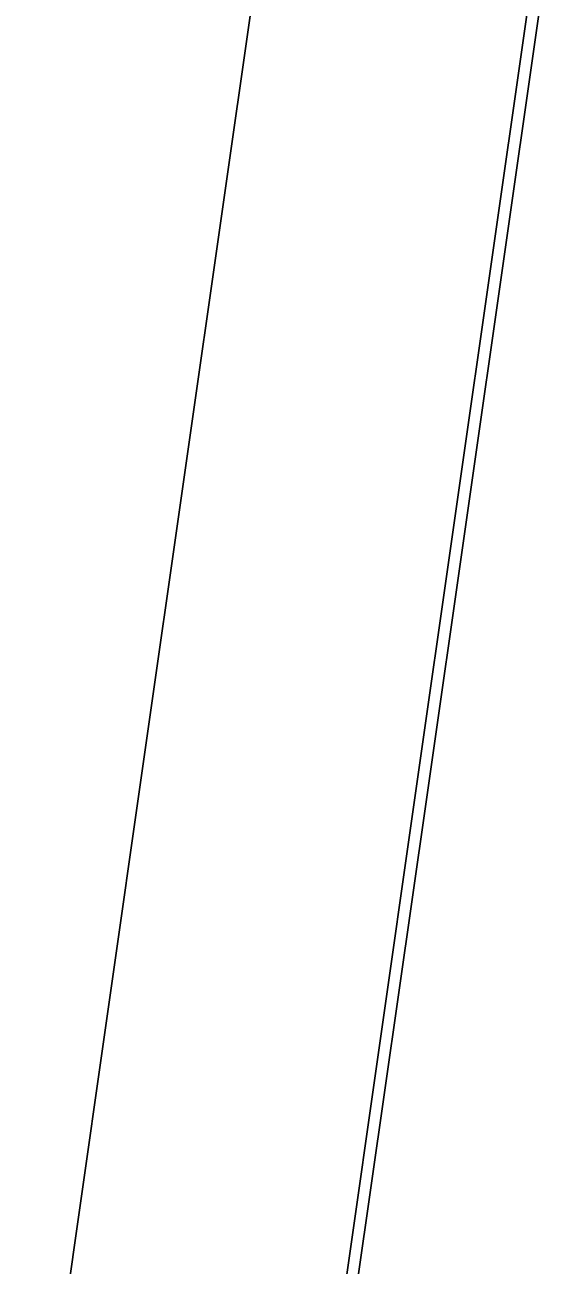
# Model space of a CAD drawing. Extents: x 1797478 to 1804836, y 246529 to 250952.
# Drawn here: x 1797955.8 to 1797978.4, y 249465.3 to 249519.7 of the extents above; entities that cross this region are included whole.
import ezdxf

# ---------------------------------------------------------------- set-up
doc = ezdxf.new("R2010")
doc.units = 0
doc.layers.add('1', color=7, linetype='Continuous')
doc.layers.add('EDPV-LINE', color=7, linetype='Continuous')

msp = doc.modelspace()

# ---------------------------------------------------------------- linework, layer by layer
for points in [[(1797925.627, 249239.874), (1797929.163, 249264.623), (1797932.699, 249289.371), (1797936.235, 249314.12), (1797939.771, 249338.869), (1797943.307, 249363.617), (1797946.843, 249388.366), (1797950.38, 249413.115), (1797953.916, 249437.863), (1797957.452, 249462.612), (1797957.971, 249466.242), (1797960.988, 249487.36), (1797964.524, 249512.109), (1797968.06, 249536.858), (1797971.597, 249561.606), (1797973.055, 249571.811), (1797974.697, 249583.306), (1797975.133, 249586.355), (1797978.669, 249611.104), (1797982.205, 249635.852), (1797984.421, 249651.363), (1797985.741, 249660.601), (1797986.143, 249663.411), (1797989.277, 249685.35)], [(1797925.627, 249239.874), (1797929.163, 249264.623), (1797932.699, 249289.371), (1797936.235, 249314.12), (1797939.771, 249338.869), (1797943.307, 249363.617), (1797946.843, 249388.366), (1797950.38, 249413.115), (1797953.916, 249437.863), (1797957.452, 249462.612), (1797957.971, 249466.242), (1797960.988, 249487.36), (1797964.524, 249512.109), (1797968.06, 249536.858), (1797971.597, 249561.606), (1797973.055, 249571.811), (1797974.697, 249583.306), (1797975.133, 249586.355), (1797978.669, 249611.104), (1797982.205, 249635.852), (1797984.421, 249651.363), (1797985.741, 249660.601), (1797986.143, 249663.411), (1797989.277, 249685.35)], [(1797925.627, 249239.874), (1797929.163, 249264.623), (1797932.699, 249289.371), (1797936.235, 249314.12), (1797939.771, 249338.869), (1797943.307, 249363.617), (1797946.843, 249388.366), (1797950.38, 249413.115), (1797953.916, 249437.863), (1797957.452, 249462.612), (1797957.971, 249466.242), (1797960.988, 249487.36), (1797964.524, 249512.109), (1797968.06, 249536.858), (1797971.597, 249561.606), (1797973.055, 249571.811), (1797974.697, 249583.306), (1797975.133, 249586.355), (1797978.669, 249611.104), (1797982.205, 249635.852), (1797984.421, 249651.363), (1797985.741, 249660.601), (1797986.143, 249663.411), (1797989.277, 249685.35)], [(1797925.627, 249239.874), (1797929.163, 249264.623), (1797932.699, 249289.371), (1797936.235, 249314.12), (1797939.771, 249338.869), (1797943.307, 249363.617), (1797946.843, 249388.366), (1797950.38, 249413.115), (1797953.916, 249437.863), (1797957.452, 249462.612), (1797957.971, 249466.242), (1797960.988, 249487.36), (1797964.524, 249512.109), (1797968.06, 249536.858), (1797971.597, 249561.606), (1797973.055, 249571.811), (1797974.697, 249583.306), (1797975.133, 249586.355), (1797978.669, 249611.104), (1797982.205, 249635.852), (1797984.421, 249651.363), (1797985.741, 249660.601), (1797986.143, 249663.411), (1797989.277, 249685.35)], [(1797937.506, 249238.177), (1797941.042, 249262.925), (1797944.578, 249287.674), (1797948.114, 249312.423), (1797951.651, 249337.171), (1797955.187, 249361.92), (1797958.723, 249386.669), (1797962.259, 249411.417), (1797965.795, 249436.166), (1797969.331, 249460.914), (1797969.85, 249464.544), (1797972.867, 249485.663), (1797976.404, 249510.412), (1797979.94, 249535.16), (1797983.476, 249559.909), (1797984.934, 249570.114), (1797986.576, 249581.609), (1797987.012, 249584.658), (1797990.548, 249609.406), (1797994.084, 249634.155), (1797996.301, 249649.666), (1797997.621, 249658.904), (1797998.022, 249661.713), (1798001.157, 249683.652)], [(1797937.506, 249238.177), (1797941.042, 249262.925), (1797944.578, 249287.674), (1797948.114, 249312.423), (1797951.651, 249337.171), (1797955.187, 249361.92), (1797958.723, 249386.669), (1797962.259, 249411.417), (1797965.795, 249436.166), (1797969.331, 249460.914), (1797969.85, 249464.544), (1797972.867, 249485.663), (1797976.404, 249510.412), (1797979.94, 249535.16), (1797983.476, 249559.909), (1797984.934, 249570.114), (1797986.576, 249581.609), (1797987.012, 249584.658), (1797990.548, 249609.406), (1797994.084, 249634.155), (1797996.301, 249649.666), (1797997.621, 249658.904), (1797998.022, 249661.713), (1798001.157, 249683.652)], [(1797937.506, 249238.177), (1797941.042, 249262.925), (1797944.578, 249287.674), (1797948.114, 249312.423), (1797951.651, 249337.171), (1797955.187, 249361.92), (1797958.723, 249386.669), (1797962.259, 249411.417), (1797965.795, 249436.166), (1797969.331, 249460.914), (1797969.85, 249464.544), (1797972.867, 249485.663), (1797976.404, 249510.412), (1797979.94, 249535.16), (1797983.476, 249559.909), (1797984.934, 249570.114), (1797986.576, 249581.609), (1797987.012, 249584.658), (1797990.548, 249609.406), (1797994.084, 249634.155), (1797996.301, 249649.666), (1797997.621, 249658.904), (1797998.022, 249661.713), (1798001.157, 249683.652)], [(1797937.506, 249238.177), (1797941.042, 249262.925), (1797944.578, 249287.674), (1797948.114, 249312.423), (1797951.651, 249337.171), (1797955.187, 249361.92), (1797958.723, 249386.669), (1797962.259, 249411.417), (1797965.795, 249436.166), (1797969.331, 249460.914), (1797969.85, 249464.544), (1797972.867, 249485.663), (1797976.404, 249510.412), (1797979.94, 249535.16), (1797983.476, 249559.909), (1797984.934, 249570.114), (1797986.576, 249581.609), (1797987.012, 249584.658), (1797990.548, 249609.406), (1797994.084, 249634.155), (1797996.301, 249649.666), (1797997.621, 249658.904), (1797998.022, 249661.713), (1798001.157, 249683.652)], [(1797938.012, 249238.104), (1797941.548, 249262.853), (1797945.084, 249287.602), (1797948.62, 249312.35), (1797952.156, 249337.099), (1797955.693, 249361.848), (1797959.229, 249386.596), (1797962.765, 249411.345), (1797966.301, 249436.094), (1797969.837, 249460.842), (1797970.356, 249464.472), (1797973.373, 249485.591), (1797976.91, 249510.339), (1797980.446, 249535.088), (1797983.982, 249559.837), (1797985.44, 249570.042), (1797987.082, 249581.536), (1797987.518, 249584.585), (1797991.054, 249609.334), (1797994.59, 249634.083), (1797996.807, 249649.594), (1797998.127, 249658.831), (1797998.528, 249661.641), (1798001.663, 249683.58)]]:
    msp.add_lwpolyline(points)
at = {"layer": '1'}
msp.add_lwpolyline([(1797925.627, 249239.874), (1797929.163, 249264.623), (1797932.699, 249289.371), (1797936.235, 249314.12), (1797939.771, 249338.869), (1797943.307, 249363.617), (1797946.843, 249388.366), (1797950.38, 249413.115), (1797953.916, 249437.863), (1797957.452, 249462.612), (1797957.971, 249466.242), (1797960.988, 249487.36), (1797964.524, 249512.109), (1797968.06, 249536.858), (1797971.597, 249561.606), (1797973.055, 249571.811), (1797974.697, 249583.306), (1797975.133, 249586.355), (1797978.669, 249611.104), (1797982.205, 249635.852), (1797984.421, 249651.363), (1797985.741, 249660.601), (1797986.143, 249663.411), (1797989.277, 249685.35)], dxfattribs=at)
at = {"layer": 'EDPV-LINE'}
msp.add_lwpolyline([(1797937.506, 249238.177), (1797941.042, 249262.925), (1797944.578, 249287.674), (1797948.114, 249312.423), (1797951.651, 249337.171), (1797955.187, 249361.92), (1797958.723, 249386.669), (1797962.259, 249411.417), (1797965.795, 249436.166), (1797969.331, 249460.914), (1797969.85, 249464.544), (1797972.867, 249485.663), (1797976.404, 249510.412), (1797979.94, 249535.16), (1797983.476, 249559.909), (1797984.934, 249570.114), (1797986.576, 249581.609), (1797987.012, 249584.658), (1797990.548, 249609.406), (1797994.084, 249634.155), (1797996.301, 249649.666), (1797997.621, 249658.904), (1797998.022, 249661.713), (1798001.157, 249683.652)], dxfattribs=at)
msp.add_lwpolyline([(1797937.506, 249238.177), (1797941.042, 249262.925), (1797944.578, 249287.674), (1797948.114, 249312.423), (1797951.651, 249337.171), (1797955.187, 249361.92), (1797958.723, 249386.669), (1797962.259, 249411.417), (1797965.795, 249436.166), (1797969.331, 249460.914), (1797969.85, 249464.544), (1797972.867, 249485.663), (1797976.404, 249510.412), (1797979.94, 249535.16), (1797983.476, 249559.909), (1797984.934, 249570.114), (1797986.576, 249581.609), (1797987.012, 249584.658), (1797990.548, 249609.406), (1797994.084, 249634.155), (1797996.301, 249649.666), (1797997.621, 249658.904), (1797998.022, 249661.713), (1798001.157, 249683.652)], dxfattribs=at)

doc.saveas('drawing.dxf')
